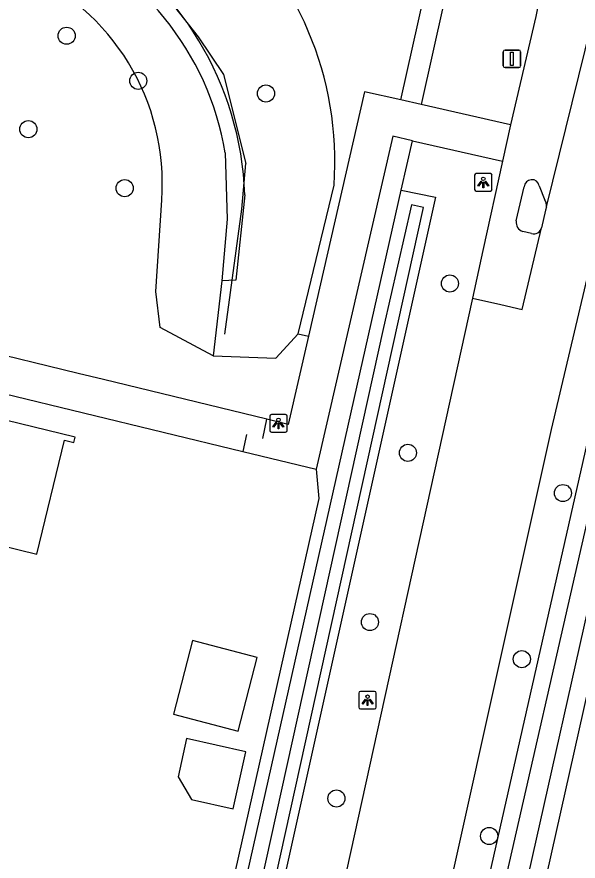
# Model space of a CAD drawing. Extents: x 163268 to 164360, y 381529 to 382285.
# Drawn here: x 164141.33 to 164173.34, y 382124.78 to 382172.94 of the extents above; entities that cross this region are included whole.
import ezdxf

# ---------------------------------------------------------------- set-up
doc = ezdxf.new("R2010")
doc.units = 0
for name, color, linetype in [('IMGEO_Boom', 7, 'Continuous'), ('IMGEO_Fietspad_gesloten', 7, 'Continuous'), ('IMGEO_Gemengd_bos', 7, 'Continuous'), ('IMGEO_Groenvoorziening', 7, 'Continuous'), ('IMGEO_Haag', 7, 'Continuous'), ('IMGEO_Hek', 7, 'Continuous'), ('IMGEO_Lichtpunt', 7, 'Continuous'), ('IMGEO_Loofbos', 7, 'Continuous'), ('IMGEO_Muur', 7, 'Continuous'), ('IMGEO_Pand', 7, 'Continuous'), ('IMGEO_Rijbaan_lokaal_gesloten', 7, 'Continuous'), ('IMGEO_Verkeersbordpaal', 7, 'Continuous'), ('IMGEO_Voetpad_open', 7, 'Continuous'), ('IMGEO_Waterloop', 7, 'Continuous')]:
    doc.layers.add(name, color=color, linetype=linetype)

msp = doc.modelspace()

# ---------------------------------------------------------------- linework, layer by layer
at = {"layer": 'IMGEO_Boom'}
for centre in [(164144.171, 382171.861), (164148.255, 382169.29), (164155.539, 382168.565), (164141.987, 382166.529), (164147.481, 382163.164), (164166.032, 382157.729), (164163.636, 382148.072), (164172.477, 382145.775), (164161.469, 382138.417), (164170.131, 382136.298), (164159.557, 382128.356), (164168.27, 382126.211)]:
    msp.add_circle(centre, 0.489, dxfattribs=at)
at = {"layer": 'IMGEO_Fietspad_gesloten'}
for points in [[(164172.93, 382183.227), (164172.562, 382181.332), (164170.934, 382172.953), (164169.489, 382166.782)], [(164169.489, 382166.782), (164169.024, 382164.714)], [(164169.024, 382164.714), (164167.91, 382159.609), (164167.311, 382156.884)], [(164169.819, 382161.296), (164170.267, 382163.248)], [(164171.13, 382163.303), (164171.453, 382162.491)], [(164170.684, 382160.581), (164170.189, 382160.691)]]:
    msp.add_lwpolyline(points, dxfattribs=at)
for centre, radius, start, end in [((164170.702, 382163.215), 0.437, 11.5898, 175.7034), ((164170.855, 382162.16), 0.684, 355.3505, 28.9201), ((164170.361, 382161.212), 0.549, 171.2054, 251.6921), ((164170.807, 382161.027), 0.463, 254.6416, 345.5588)]:
    msp.add_arc(centre, radius, start, end, dxfattribs=at)
at = {"layer": 'IMGEO_Gemengd_bos'}
msp.add_lwpolyline([(164153.216, 382165.181), (164153.333, 382161.392), (164153.017, 382157.89)], dxfattribs=at)
msp.add_arc((164136.892, 382162.451), 16.551, 9.4933, 68.5438, dxfattribs=at)
at = {"layer": 'IMGEO_Groenvoorziening'}
for points in [[(164145.156, 382021.848), (164145.336, 382022.555), (164145.515, 382023.339), (164176.186, 382158.841), (164179.124, 382171.708), (164181.156, 382171.056)], [(164181.156, 382171.056), (164182.023, 382170.778), (164168.927, 382112.378), (164153.139, 382041.967), (164150.336, 382029.47), (164148.036, 382019.209), (164143.882, 382015.495), (164139.534, 382011.626), (164124.599, 381998.968), (164119.39, 381994.553), (164100.232, 381978.315), (164089.655, 381969.35), (164073.901, 381955.997), (164072.57, 381954.591), (164072.021, 381955.239)], [(164163.251, 382163.045), (164165.212, 382162.647), (164142.027, 382058.344), (164139.437, 382045.789)], [(164152.537, 382153.596), (164149.513, 382155.222), (164149.255, 382157.281), (164149.592, 382162.489)], [(164157.371, 382154.866), (164157.966, 382154.73)]]:
    msp.add_lwpolyline(points, dxfattribs=at)
msp.add_arc((164136.441, 382163.448), 13.186, 355.8303, 66.9874, dxfattribs=at)
at = {"layer": 'IMGEO_Haag'}
for points in [[(164163.229, 382168.198), (164166.532, 382183.008)], [(164165.692, 382173.731), (164164.399, 382167.933)], [(164163.251, 382163.045), (164163.888, 382165.875)], [(164105.277, 382054.312), (164136.378, 382046.624), (164137.69, 382046.3), (164140.278, 382058.679), (164152.15, 382113.717), (164163.251, 382163.045)], [(164158.4, 382147.143), (164158.546, 382145.474), (164136.554, 382047.613), (164115.328, 382052.943), (164101.851, 382056.216)]]:
    msp.add_lwpolyline(points, dxfattribs=at)
at = {"layer": 'IMGEO_Hek'}
for points in [[(164155.365, 382148.897), (164155.588, 382149.987)], [(164154.422, 382149.122), (164154.226, 382148.154)]]:
    msp.add_lwpolyline(points, dxfattribs=at)
at = {"layer": 'IMGEO_Lichtpunt'}
for p, q in [((164168.337, 382163.995), (164167.529, 382163.995)), ((164168.337, 382163.995), (164167.529, 382163.995)), ((164167.435, 382163.9), (164167.435, 382163.093)), ((164167.435, 382163.9), (164167.435, 382163.093)), ((164168.431, 382163.093), (164168.431, 382163.9)), ((164168.431, 382163.093), (164168.431, 382163.9)), ((164167.529, 382162.999), (164168.337, 382162.999)), ((164167.529, 382162.999), (164168.337, 382162.999)), ((164155.753, 382150.154), (164155.753, 382149.347)), ((164155.753, 382150.154), (164155.753, 382149.347)), ((164156.655, 382150.249), (164155.847, 382150.249)), ((164156.655, 382150.249), (164155.847, 382150.249)), ((164156.749, 382149.347), (164156.749, 382150.154)), ((164156.749, 382149.347), (164156.749, 382150.154)), ((164155.847, 382149.253), (164156.655, 382149.253)), ((164155.847, 382149.253), (164156.655, 382149.253)), ((164160.836, 382134.364), (164160.836, 382133.557)), ((164160.836, 382134.364), (164160.836, 382133.557)), ((164161.738, 382134.459), (164160.93, 382134.459)), ((164161.738, 382134.459), (164160.93, 382134.459)), ((164161.832, 382133.557), (164161.832, 382134.364)), ((164161.832, 382133.557), (164161.832, 382134.364)), ((164160.93, 382133.463), (164161.738, 382133.463)), ((164160.93, 382133.463), (164161.738, 382133.463))]:
    msp.add_line(p, q, dxfattribs=at)
for points in [[(164167.809, 382163.564), (164167.848, 382163.536), (164167.66, 382163.274), (164167.622, 382163.301), (164167.809, 382163.564)], [(164167.911, 382163.516), (164167.958, 382163.516), (164167.958, 382163.194), (164167.911, 382163.194), (164167.911, 382163.516)], [(164168.021, 382163.536), (164168.059, 382163.563), (164168.246, 382163.301), (164168.207, 382163.273), (164168.021, 382163.536)], [(164156.127, 382149.818), (164156.166, 382149.79), (164155.978, 382149.528), (164155.94, 382149.555), (164156.127, 382149.818)], [(164156.229, 382149.77), (164156.276, 382149.77), (164156.276, 382149.448), (164156.229, 382149.448), (164156.229, 382149.77)], [(164156.339, 382149.79), (164156.377, 382149.817), (164156.564, 382149.555), (164156.525, 382149.527), (164156.339, 382149.79)], [(164161.21, 382134.028), (164161.249, 382134), (164161.061, 382133.738), (164161.023, 382133.765), (164161.21, 382134.028)], [(164161.312, 382133.98), (164161.359, 382133.98), (164161.359, 382133.658), (164161.312, 382133.658), (164161.312, 382133.98)], [(164161.422, 382134), (164161.46, 382134.027), (164161.647, 382133.765), (164161.608, 382133.737), (164161.422, 382134)]]:
    msp.add_lwpolyline(points, dxfattribs=at)
for centre in [(164167.934, 382163.698), (164156.252, 382149.952), (164161.335, 382134.162)]:
    msp.add_circle(centre, 0.0994, dxfattribs=at)
for centre, start, end in [((164167.529, 382163.9), 90, 180), ((164167.529, 382163.9), 90, 180), ((164168.337, 382163.9), 0, 90), ((164168.337, 382163.9), 0, 90), ((164167.529, 382163.093), 180, 270), ((164167.529, 382163.093), 180, 270), ((164168.337, 382163.093), 270, 0), ((164168.337, 382163.093), 270, 360), ((164155.847, 382150.154), 90, 180), ((164155.847, 382150.154), 90, 180), ((164156.655, 382150.154), 0, 90), ((164156.655, 382150.154), 0, 90), ((164155.847, 382149.347), 180, 270), ((164155.847, 382149.347), 180, 270), ((164156.655, 382149.347), 270, 0), ((164156.655, 382149.347), 270, 360), ((164160.93, 382134.364), 90, 180), ((164160.93, 382134.364), 90, 180), ((164161.738, 382134.364), 0, 90), ((164161.738, 382134.364), 0, 90), ((164160.93, 382133.557), 180, 270), ((164160.93, 382133.557), 180, 270), ((164161.738, 382133.557), 270, 0), ((164161.738, 382133.557), 270, 360)]:
    msp.add_arc(centre, 0.0946, start, end, dxfattribs=at)
at = {"layer": 'IMGEO_Loofbos'}
for points in [[(164157.371, 382154.866), (164159.423, 382163.343)], [(164154.336, 382162.784), (164153.828, 382157.915), (164153.017, 382157.89)], [(164153.017, 382157.89), (164152.537, 382153.596)], [(164152.537, 382153.596), (164156.1, 382153.461), (164157.371, 382154.866)]]:
    msp.add_lwpolyline(points, dxfattribs=at)
for centre, radius, start, end in [((164140.344, 382164.665), 19.125, 356.0351, 49.879), ((164136.036, 382162.116), 18.312, 2.0918, 60.098)]:
    msp.add_arc(centre, radius, start, end, dxfattribs=at)
at = {"layer": 'IMGEO_Muur'}
for points in [[(164141.417, 382179.428), (164143.675, 382178.448), (164145.975, 382176.975), (164148.108, 382175.447), (164150.041, 382173.88), (164151.674, 382171.806), (164153.122, 382169.652)], [(164153.122, 382169.652), (164154.397, 382164.582)], [(164153.191, 382154.844), (164154.158, 382161.973), (164154.397, 382164.582)]]:
    msp.add_lwpolyline(points, dxfattribs=at)
at = {"layer": 'IMGEO_Pand'}
for points in [[(164144.045, 382148.788), (164144.579, 382148.658), (164144.652, 382148.959), (164131.152, 382152.248), (164131.083, 382151.94), (164131.607, 382151.803), (164130.61, 382147.67), (164132.651, 382147.178), (164132.267, 382145.614), (164131.315, 382145.846), (164130.089, 382140.803), (164137.163, 382139.091), (164137.237, 382139.396), (164138.192, 382143.327), (164142.466, 382142.289), (164144.045, 382148.788)], [(164155.045, 382136.391), (164151.358, 382137.356), (164150.262, 382133.167), (164153.949, 382132.203), (164155.045, 382136.391)], [(164154.398, 382131.02), (164151.016, 382131.769), (164150.534, 382129.592), (164151.286, 382128.296), (164153.677, 382127.766), (164154.398, 382131.02)]]:
    msp.add_lwpolyline(points, dxfattribs=at)
at = {"layer": 'IMGEO_Rijbaan_lokaal_gesloten'}
for points in [[(164171.536, 382162.105), (164174.846, 382175.532), (164175.901, 382179.813)], [(164144.535, 382029.718), (164163.296, 382110.969), (164171.818, 382149.402), (164175.019, 382162.921), (164175.285, 382164.128)], [(164171.536, 382162.105), (164171.488, 382161.911), (164171.255, 382160.912)], [(164167.311, 382156.884), (164168.93, 382156.524), (164170.16, 382156.251), (164171.255, 382160.912)], [(164167.311, 382156.884), (164143.201, 382047.269), (164142.926, 382046.066)]]:
    msp.add_lwpolyline(points, dxfattribs=at)
at = {"layer": 'IMGEO_Verkeersbordpaal'}
for p, q in [((164169.074, 382170.14), (164169.074, 382170.94)), ((164169.074, 382170.94), (164169.074, 382170.14)), ((164169.174, 382171.04), (164169.964, 382171.04)), ((164169.964, 382171.04), (164169.174, 382171.04)), ((164170.064, 382170.94), (164170.064, 382170.14)), ((164170.064, 382170.14), (164170.064, 382170.94)), ((164169.964, 382170.04), (164169.174, 382170.04)), ((164169.174, 382170.04), (164169.964, 382170.04))]:
    msp.add_line(p, q, dxfattribs=at)
msp.add_lwpolyline([(164169.494, 382170.915), (164169.644, 382170.915), (164169.644, 382170.165), (164169.494, 382170.165), (164169.494, 382170.915)], dxfattribs=at)
for centre, start, end in [((164169.174, 382170.94), 90, 180), ((164169.174, 382170.94), 90, 180), ((164169.964, 382170.94), 0, 90), ((164169.964, 382170.94), 360, 90), ((164169.174, 382170.14), 180, 270), ((164169.174, 382170.14), 180, 270), ((164169.964, 382170.14), 270, 0), ((164169.964, 382170.14), 270, 0)]:
    msp.add_arc(centre, 0.1, start, end, dxfattribs=at)
at = {"layer": 'IMGEO_Voetpad_open'}
for points in [[(164163.229, 382168.198), (164161.161, 382168.666), (164157.966, 382154.73)], [(164164.399, 382167.933), (164163.229, 382168.198)], [(164169.489, 382166.782), (164164.399, 382167.933)], [(164163.888, 382165.875), (164162.767, 382166.129), (164158.4, 382147.143)], [(164163.888, 382165.875), (164169.024, 382164.714)], [(164157.966, 382154.73), (164156.811, 382149.69), (164155.588, 382149.987), (164146.282, 382152.248), (164144.824, 382152.602), (164132.991, 382155.476), (164126.529, 382157.046)], [(164126.001, 382154.986), (164131.487, 382153.658), (164154.226, 382148.154), (164158.4, 382147.143)]]:
    msp.add_lwpolyline(points, dxfattribs=at)
at = {"layer": 'IMGEO_Waterloop'}
for points in [[(164180.847, 382170.105), (164179.856, 382170.423), (164162.876, 382096.049), (164154.383, 382057.745), (164146.308, 382022.32)], [(164144.27, 382018.897), (164082.879, 381967.006), (164071.506, 381957.392), (164072.611, 381956.089), (164073.212, 381956.724), (164139.316, 382012.753), (164147.13, 382019.741), (164180.847, 382170.105)], [(164138.844, 382045.712), (164164.52, 382162.063), (164163.84, 382162.212), (164162.248, 382155.227), (164138.031, 382045.542), (164137.784, 382045.599), (164104.918, 382053.636)]]:
    msp.add_lwpolyline(points, dxfattribs=at)

doc.saveas('drawing.dxf')
